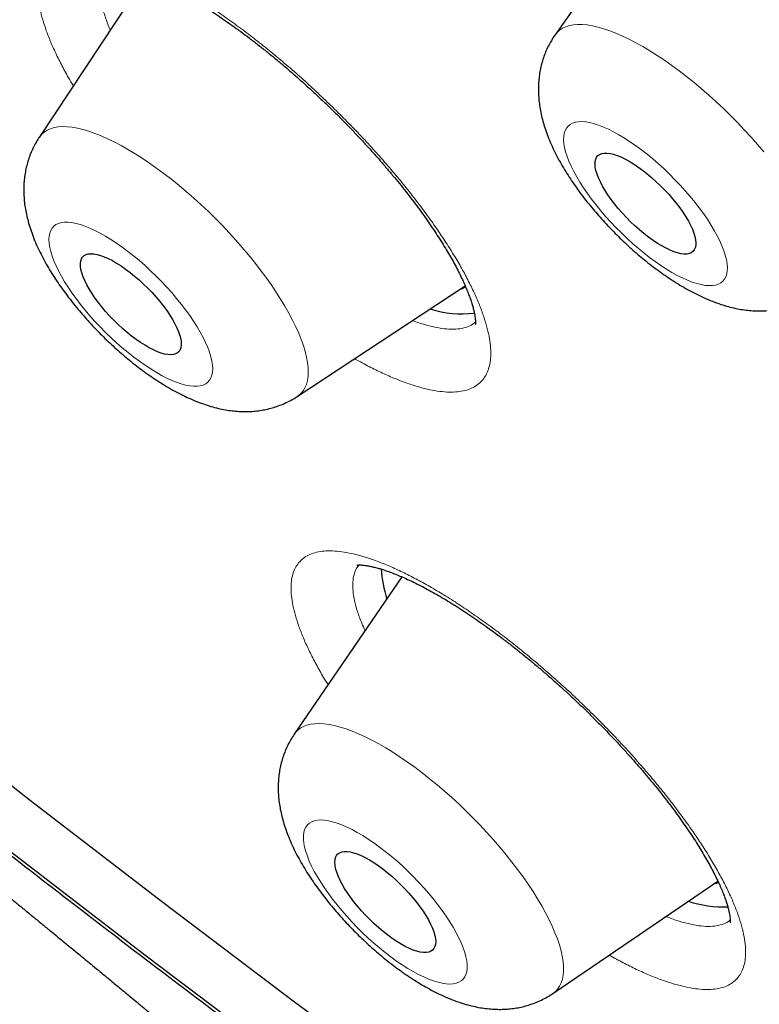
# Model space of a CAD drawing. Header units: millimetres. Extents: x 8 to 450, y 12 to 574.
# Tile 122 of 656: x 397.27 to 402.2, y 138.13 to 144.69. Entities that reach past the tile are written whole.
import ezdxf

# ---------------------------------------------------------------- set-up
doc = ezdxf.new("R2010")
doc.units = ezdxf.units.MM

msp = doc.modelspace()

# ---------------------------------------------------------------- linework, layer by layer
at = {"color": 7, "linetype": 'Continuous', "lineweight": 30}
for p, q in [((401.5718, 145.6323), (400.8356, 144.5879)), ((398.1101, 144.9817), (397.3959, 143.903)), ((397.3944, 143.9006), (397.3959, 143.903)), ((399.117, 142.1777), (400.2361, 142.9147)), ((399.815, 140.9746), (399.0969, 139.9261)), ((400.8205, 138.1982), (401.92, 138.9474))]:
    msp.add_line(p, q, dxfattribs=at)
at = {"color": 7, "linetype": 'Continuous', "lineweight": 30, "flags": 128}
for points in [[(399.9766, 137.4923), (399.0991, 138.1404), (398.2201, 138.804), (397.34, 139.4825), (396.4596, 140.1755), (395.5795, 140.8827), (394.7002, 141.6033), (393.8224, 142.337), (392.9466, 143.0833), (392.0735, 143.8417), (391.2036, 144.6116), (390.3376, 145.3925), (389.476, 146.1838), (388.6195, 146.9851), (387.7686, 147.7958), (386.9238, 148.6152), (386.0859, 149.443), (385.2554, 150.2784), (384.4327, 151.121), (383.6186, 151.9701), (382.8135, 152.8252), (382.018, 153.6856), (381.2326, 154.5508), (380.4579, 155.4203)], [(398.989, 137.7825), (398.1011, 138.4527), (397.2123, 139.1381), (396.3231, 139.838), (395.4342, 140.5522), (394.5461, 141.2801), (393.6595, 142.0212), (392.7749, 142.7749), (391.8931, 143.5408), (391.0145, 144.3184), (390.1398, 145.1071), (389.2696, 145.9064), (388.4045, 146.7157), (387.5451, 147.5345), (386.692, 148.3621), (385.8457, 149.1982), (385.0068, 150.042), (384.1759, 150.8929), (383.3536, 151.7505), (382.5405, 152.6142), (381.737, 153.4832), (380.9438, 154.3571)], [(401.3288, 143.7454), (401.3578, 143.7278), (401.3874, 143.708), (401.4174, 143.6863), (401.4476, 143.6628), (401.4777, 143.6377), (401.5074, 143.6112), (401.5367, 143.5835), (401.5651, 143.5548), (401.5925, 143.5253), (401.6186, 143.4954), (401.6433, 143.4652), (401.6663, 143.435), (401.6875, 143.405), (401.7067, 143.3755), (401.7237, 143.3467), (401.7384, 143.3188), (401.7507, 143.2921), (401.7604, 143.2667), (401.7676, 143.243), (401.7721, 143.221), (401.7739, 143.2009), (401.773, 143.183), (401.7694, 143.1673), (401.7632, 143.154), (401.7543, 143.1432), (401.7429, 143.1349), (401.729, 143.1293), (401.7127, 143.1264), (401.6943, 143.1262), (401.6738, 143.1287), (401.6514, 143.1339), (401.6272, 143.1418), (401.6016, 143.1522), (401.5746, 143.1651), (401.5465, 143.1805), (401.5175, 143.1981), (401.4879, 143.2178), (401.4579, 143.2395), (401.4278, 143.263), (401.3977, 143.2881), (401.3679, 143.3147), (401.3387, 143.3424), (401.3103, 143.3711), (401.2829, 143.4005), (401.2567, 143.4304), (401.2321, 143.4606), (401.209, 143.4908), (401.1878, 143.5208), (401.1687, 143.5503), (401.1517, 143.5792), (401.137, 143.607), (401.1247, 143.6338), (401.1149, 143.6591), (401.1077, 143.6829), (401.1032, 143.7049), (401.1014, 143.7249), (401.1023, 143.7428), (401.1059, 143.7585), (401.1122, 143.7718), (401.121, 143.7826), (401.1325, 143.7909), (401.1464, 143.7965), (401.1626, 143.7994), (401.181, 143.7996), (401.2016, 143.7971), (401.224, 143.7919), (401.2481, 143.7841), (401.2738, 143.7736), (401.3008, 143.7607), (401.3288, 143.7454)], [(397.9725, 143.0267), (398.0026, 143.0041), (398.0328, 142.9798), (398.0627, 142.9539), (398.0923, 142.9268), (398.1211, 142.8985), (398.149, 142.8695), (398.1758, 142.8397), (398.2012, 142.8096), (398.2251, 142.7794), (398.2473, 142.7493), (398.2675, 142.7195), (398.2856, 142.6903), (398.3014, 142.6619), (398.3149, 142.6346), (398.326, 142.6085), (398.3345, 142.584), (398.3403, 142.5611), (398.3435, 142.54), (398.3439, 142.521), (398.3417, 142.5042), (398.3368, 142.4897), (398.3292, 142.4776), (398.319, 142.4681), (398.3063, 142.4611), (398.2913, 142.4569), (398.2739, 142.4553), (398.2544, 142.4565), (398.2329, 142.4603), (398.2096, 142.4668), (398.1847, 142.476), (398.1583, 142.4877), (398.1308, 142.5018), (398.1022, 142.5183), (398.0729, 142.537), (398.0431, 142.5577), (398.013, 142.5804), (397.9828, 142.6047), (397.9528, 142.6305), (397.9233, 142.6577), (397.8945, 142.6859), (397.8666, 142.715), (397.8398, 142.7447), (397.8143, 142.7748), (397.7904, 142.8051), (397.7683, 142.8352), (397.7481, 142.865), (397.73, 142.8942), (397.7141, 142.9225), (397.7006, 142.9499), (397.6896, 142.9759), (397.6811, 143.0005), (397.6753, 143.0234), (397.6721, 143.0445), (397.6716, 143.0635), (397.6739, 143.0803), (397.6788, 143.0948), (397.6864, 143.1069), (397.6966, 143.1164), (397.7092, 143.1233), (397.7243, 143.1276), (397.7417, 143.1292), (397.7612, 143.128), (397.7827, 143.1242), (397.806, 143.1176), (397.8309, 143.1085), (397.8572, 143.0968), (397.8848, 143.0826), (397.9133, 143.0662), (397.9427, 143.0475), (397.9725, 143.0267)], [(400.1985, 142.8899), (400.218, 142.8973), (400.2391, 142.9081)], [(399.6569, 139.0502), (399.6869, 139.0283), (399.7171, 139.0045), (399.7472, 138.9792), (399.7769, 138.9526), (399.806, 138.9247), (399.8343, 138.8959), (399.8616, 138.8664), (399.8875, 138.8364), (399.912, 138.8062), (399.9348, 138.776), (399.9558, 138.7461), (399.9747, 138.7166), (399.9915, 138.6879), (400.0059, 138.6602), (400.0179, 138.6336), (400.0273, 138.6085), (400.0342, 138.5849), (400.0383, 138.5631), (400.0398, 138.5433), (400.0386, 138.5257), (400.0347, 138.5103), (400.0281, 138.4972), (400.0189, 138.4867), (400.0072, 138.4788), (399.993, 138.4735), (399.9765, 138.4709), (399.9578, 138.4711), (399.937, 138.4739), (399.9144, 138.4794), (399.8901, 138.4876), (399.8642, 138.4983), (399.8371, 138.5115), (399.8089, 138.5272), (399.7799, 138.545), (399.7502, 138.565), (399.7201, 138.5869), (399.69, 138.6107), (399.6599, 138.636), (399.6302, 138.6626), (399.6011, 138.6905), (399.5728, 138.7193), (399.5455, 138.7488), (399.5195, 138.7788), (399.4951, 138.809), (399.4722, 138.8392), (399.4513, 138.8691), (399.4324, 138.8986), (399.4156, 138.9273), (399.4012, 138.955), (399.3892, 138.9816), (399.3798, 139.0067), (399.3729, 139.0303), (399.3687, 139.0521), (399.3673, 139.0719), (399.3685, 139.0895), (399.3724, 139.1049), (399.379, 139.118), (399.3882, 139.1285), (399.3999, 139.1364), (399.4141, 139.1417), (399.4306, 139.1443), (399.4493, 139.1441), (399.4701, 139.1413), (399.4927, 139.1358), (399.517, 139.1276), (399.5429, 139.1169), (399.57, 139.1037), (399.5982, 139.088), (399.6272, 139.0702), (399.6569, 139.0502)], [(401.8943, 138.9299), (401.9129, 138.9341), (401.9248, 138.9375)]]:
    msp.add_lwpolyline(points, dxfattribs=at)
at = {"color": 252, "linetype": 'Continuous', "lineweight": 0, "flags": 128}
for points in [[(400.8345, 144.5864), (400.8483, 144.6036), (400.8651, 144.6191), (400.8845, 144.632), (400.9063, 144.6422), (400.9305, 144.6499), (400.957, 144.6549), (400.9857, 144.6572), (401.0165, 144.6568), (401.0495, 144.6537), (401.0843, 144.6479), (401.121, 144.6395), (401.1595, 144.6285), (401.1996, 144.6148), (401.2412, 144.5986), (401.2842, 144.5799), (401.3285, 144.5587), (401.3739, 144.5351), (401.4204, 144.5092)], [(401.4204, 144.5092), (401.4676, 144.481), (401.5157, 144.4506), (401.5643, 144.4182), (401.6133, 144.3838), (401.6627, 144.3475), (401.7122, 144.3094), (401.7617, 144.2697), (401.8111, 144.2284), (401.8602, 144.1857), (401.9089, 144.1416), (401.957, 144.0964), (402.0045, 144.0502), (402.051, 144.003), (402.0966, 143.9551), (402.1411, 143.9065), (402.1843, 143.8575), (402.2262, 143.8081)], [(401.6143, 143.0044), (401.6499, 142.9847), (401.6845, 142.9674), (401.7179, 142.9525), (401.7498, 142.94), (401.7803, 142.9301), (401.8091, 142.9228), (401.8361, 142.9181), (401.8612, 142.9161), (401.8842, 142.9167), (401.905, 142.92), (401.9235, 142.926), (401.9397, 142.9345), (401.9534, 142.9457), (401.9647, 142.9593), (401.9733, 142.9754), (401.9793, 142.9939), (401.9827, 143.0147), (401.9835, 143.0377), (401.9816, 143.0627), (401.977, 143.0897), (401.9698, 143.1185), (401.96, 143.1489), (401.9477, 143.1809), (401.9329, 143.2143), (401.9157, 143.2489), (401.8961, 143.2845), (401.8743, 143.321), (401.8504, 143.3582), (401.8245, 143.3959), (401.7966, 143.4339), (401.7671, 143.4721), (401.7359, 143.5102), (401.7033, 143.5481), (401.6694, 143.5856), (401.6343, 143.6225), (401.5983, 143.6586), (401.5616, 143.6937), (401.5242, 143.7278), (401.4864, 143.7605), (401.4483, 143.7918), (401.4102, 143.8215), (401.3723, 143.8494), (401.3346, 143.8754), (401.2975, 143.8995), (401.261, 143.9214), (401.2254, 143.9411), (401.1908, 143.9584), (401.1575, 143.9734), (401.1255, 143.9858), (401.095, 143.9957), (401.0662, 144.003), (401.0392, 144.0077), (401.0141, 144.0097), (400.9912, 144.0091), (400.9703, 144.0058), (400.9518, 143.9999), (400.9356, 143.9913), (400.9219, 143.9802), (400.9107, 143.9665), (400.902, 143.9504), (400.896, 143.9319), (400.8926, 143.9111), (400.8919, 143.8882), (400.8938, 143.8632), (400.8983, 143.8362), (400.9055, 143.8074), (400.9153, 143.7769), (400.9276, 143.7449), (400.9425, 143.7115), (400.9597, 143.6769), (400.9792, 143.6413), (401.001, 143.6048), (401.0249, 143.5676), (401.0509, 143.5299), (401.0787, 143.4919), (401.1083, 143.4537), (401.1394, 143.4156), (401.172, 143.3777), (401.2059, 143.3402), (401.241, 143.3034), (401.277, 143.2673), (401.3138, 143.2321), (401.3512, 143.1981), (401.389, 143.1653), (401.427, 143.1341), (401.4651, 143.1044), (401.5031, 143.0764), (401.5407, 143.0504), (401.5779, 143.0263), (401.6143, 143.0044)], [(397.3959, 143.903), (397.3987, 143.907), (397.4134, 143.9246), (397.4306, 143.9397), (397.4502, 143.9522), (397.4723, 143.9621), (397.4968, 143.9694), (397.5236, 143.9739), (397.5525, 143.9759), (397.5836, 143.9751), (397.6168, 143.9716), (397.6518, 143.9655), (397.6887, 143.9567), (397.7274, 143.9453), (397.7676, 143.9313), (397.8094, 143.9148), (397.8525, 143.8957), (397.8968, 143.8742), (397.9423, 143.8504), (397.9888, 143.8242), (398.0361, 143.7957), (398.0841, 143.7651), (398.1327, 143.7325), (398.1817, 143.6979)], [(398.1817, 143.6979), (398.231, 143.6614), (398.2804, 143.6231), (398.3298, 143.5832), (398.3791, 143.5418), (398.4281, 143.499), (398.4766, 143.4548), (398.5245, 143.4096), (398.5717, 143.3633), (398.6181, 143.3161), (398.6634, 143.2682), (398.7077, 143.2196), (398.7506, 143.1706), (398.7922, 143.1213), (398.8323, 143.0718), (398.8707, 143.0223), (398.9074, 142.9729), (398.9422, 142.9237), (398.9751, 142.875), (399.006, 142.8268), (399.0347, 142.7792), (399.0612, 142.7325), (399.0854, 142.6868), (399.1072, 142.6422), (399.1266, 142.5988), (399.1435, 142.5568), (399.1579, 142.5162), (399.1697, 142.4772), (399.1788, 142.44), (399.1853, 142.4046), (399.1892, 142.3711), (399.1904, 142.3396), (399.1889, 142.3102), (399.1847, 142.2831), (399.1779, 142.2582), (399.1684, 142.2357), (399.1563, 142.2156), (399.1417, 142.198), (399.1245, 142.1829), (399.117, 142.1777)], [(398.0651, 142.4116), (398.1028, 142.3851), (398.1401, 142.3606), (398.1767, 142.3383), (398.2125, 142.3181), (398.2473, 142.3002), (398.2809, 142.2848), (398.3132, 142.2718), (398.344, 142.2613), (398.3732, 142.2534), (398.4006, 142.2482), (398.4261, 142.2456), (398.4495, 142.2457), (398.4708, 142.2484), (398.4899, 142.2538), (398.5066, 142.2618), (398.5208, 142.2724), (398.5326, 142.2855), (398.5418, 142.3011), (398.5484, 142.3191), (398.5524, 142.3394), (398.5537, 142.3619), (398.5523, 142.3865), (398.5483, 142.413), (398.5417, 142.4415), (398.5325, 142.4716), (398.5207, 142.5033), (398.5064, 142.5364), (398.4897, 142.5707), (398.4706, 142.6061), (398.4493, 142.6425), (398.4258, 142.6795), (398.4003, 142.7171), (398.3729, 142.7551), (398.3437, 142.7932), (398.3128, 142.8314), (398.2805, 142.8693), (398.2469, 142.9069), (398.2121, 142.944), (398.1762, 142.9802), (398.1396, 143.0156), (398.1023, 143.0499), (398.0646, 143.0829), (398.0266, 143.1145), (397.9885, 143.1446), (397.9505, 143.1729), (397.9128, 143.1993), (397.8755, 143.2238), (397.8389, 143.2462), (397.8031, 143.2664), (397.7683, 143.2842), (397.7346, 143.2997), (397.7023, 143.3127), (397.6715, 143.3232), (397.6423, 143.331), (397.6149, 143.3363), (397.5895, 143.3389), (397.566, 143.3388), (397.5447, 143.3361), (397.5257, 143.3307), (397.509, 143.3227), (397.4947, 143.3121), (397.483, 143.299), (397.4738, 143.2834), (397.4672, 143.2654), (397.4632, 143.2451), (397.4619, 143.2226), (397.4633, 143.198), (397.4672, 143.1714), (397.4739, 143.143), (397.4831, 143.1129), (397.4949, 143.0812), (397.5092, 143.0481), (397.5259, 143.0138), (397.545, 142.9783), (397.5663, 142.942), (397.5898, 142.905), (397.6153, 142.8674), (397.6427, 142.8294), (397.6719, 142.7912), (397.7027, 142.7531), (397.735, 142.7151), (397.7687, 142.6775), (397.8035, 142.6405), (397.8393, 142.6042), (397.876, 142.5689), (397.9132, 142.5346), (397.951, 142.5016), (397.989, 142.4699), (398.0271, 142.4399), (398.0651, 142.4116)], [(399.0969, 139.9261), (399.1035, 139.935), (399.1191, 139.9517), (399.1373, 139.9658), (399.1579, 139.9774), (399.1809, 139.9863), (399.2062, 139.9925), (399.2339, 139.9961), (399.2637, 139.997), (399.2956, 139.9953), (399.3295, 139.9908), (399.3653, 139.9837), (399.4029, 139.9739), (399.4422, 139.9615), (399.483, 139.9466), (399.5253, 139.9291), (399.569, 139.9091), (399.6138, 139.8867), (399.6597, 139.8619), (399.7066, 139.8348), (399.7542, 139.8055), (399.8025, 139.7741), (399.8513, 139.7407)], [(399.8513, 139.7407), (399.9005, 139.7053), (399.9499, 139.6681), (399.9994, 139.6292), (400.0489, 139.5887), (400.0981, 139.5467), (400.1469, 139.5033), (400.1953, 139.4587), (400.2431, 139.413), (400.29, 139.3663), (400.3361, 139.3187), (400.3811, 139.2705), (400.4249, 139.2217), (400.4674, 139.1726), (400.5085, 139.1231), (400.548, 139.0735), (400.5858, 139.024), (400.6219, 138.9746), (400.656, 138.9255), (400.6882, 138.8769), (400.7183, 138.8289), (400.7462, 138.7816), (400.7719, 138.7352), (400.7953, 138.6898), (400.8162, 138.6456), (400.8347, 138.6026), (400.8507, 138.5611), (400.8641, 138.5211), (400.8749, 138.4827), (400.8831, 138.4461), (400.8887, 138.4113), (400.8915, 138.3785), (400.8917, 138.3478), (400.8892, 138.3192), (400.884, 138.2929), (400.8762, 138.2688), (400.8658, 138.2472), (400.8527, 138.228), (400.8371, 138.2113), (400.8205, 138.1982)], [(399.7793, 138.4138), (399.8168, 138.3883), (399.8538, 138.3648), (399.89, 138.3435), (399.9253, 138.3245), (399.9596, 138.3078), (399.9926, 138.2935), (400.0242, 138.2817), (400.0542, 138.2725), (400.0826, 138.2659), (400.109, 138.262), (400.1335, 138.2607), (400.156, 138.262), (400.1762, 138.2661), (400.1941, 138.2727), (400.2096, 138.282), (400.2226, 138.2938), (400.2331, 138.3082), (400.2411, 138.3249), (400.2464, 138.3441), (400.2491, 138.3654), (400.2491, 138.389), (400.2465, 138.4145), (400.2412, 138.442), (400.2333, 138.4713), (400.2228, 138.5022), (400.2098, 138.5346), (400.1943, 138.5683), (400.1764, 138.6032), (400.1562, 138.6391), (400.1339, 138.6758), (400.1094, 138.7131), (400.0829, 138.7509), (400.0546, 138.789), (400.0246, 138.8272), (399.993, 138.8653), (399.9601, 138.9031), (399.9258, 138.9404), (399.8905, 138.9771), (399.8543, 139.013), (399.8173, 139.0478), (399.7798, 139.0815), (399.7419, 139.1139), (399.7038, 139.1447), (399.6657, 139.1739), (399.6278, 139.2014), (399.5903, 139.2269), (399.5533, 139.2504), (399.5171, 139.2717), (399.4818, 139.2907), (399.4475, 139.3074), (399.4145, 139.3217), (399.3829, 139.3335), (399.3529, 139.3427), (399.3245, 139.3493), (399.2981, 139.3532), (399.2735, 139.3545), (399.2511, 139.3532), (399.2309, 139.3491), (399.213, 139.3425), (399.1975, 139.3332), (399.1845, 139.3214), (399.1739, 139.307), (399.166, 139.2903), (399.1607, 139.2711), (399.158, 139.2498), (399.158, 139.2262), (399.1606, 139.2007), (399.1659, 139.1732), (399.1738, 139.1439), (399.1843, 139.113), (399.1973, 139.0806), (399.2128, 139.0469), (399.2307, 139.012), (399.2508, 138.9761), (399.2732, 138.9394), (399.2977, 138.9021), (399.3242, 138.8643), (399.3525, 138.8262), (399.3825, 138.788), (399.4141, 138.7499), (399.447, 138.7121), (399.4813, 138.6748), (399.5166, 138.6381), (399.5528, 138.6022), (399.5898, 138.5674), (399.6273, 138.5337), (399.6652, 138.5013), (399.7033, 138.4705), (399.7414, 138.4413), (399.7793, 138.4138)]]:
    msp.add_lwpolyline(points, dxfattribs=at)
at = {"color": 7, "linetype": 'Continuous', "lineweight": 30}
for centre, radius, start, end in [((400.2082, 143.3473), 0.6202, 250.76128, 278.29241), ((400.4722, 141.0746), 0.7975, 183.39394, 198.07298), ((401.9527, 139.4883), 0.7131, 251.22187, 272.69642)]:
    msp.add_arc(centre, radius, start, end, dxfattribs=at)
at = {"color": 252, "linetype": 'Continuous', "lineweight": 0}
for points, knots in [([(364.4884, 195.4899), (364.5249, 195.5311), (364.765, 195.8021), (365.3112, 196.2003), (366.1301, 196.6762), (367.059, 197.033), (368.0826, 197.2816), (369.2012, 197.4182), (370.4103, 197.443), (371.7063, 197.3559), (373.085, 197.1571), (374.5423, 196.8473), (376.0734, 196.4274), (377.6735, 195.8987), (379.3377, 195.263), (381.0606, 194.5222), (382.8369, 193.6786), (384.661, 192.735), (386.5271, 191.6942), (388.4294, 190.5595), (390.3619, 189.3346), (392.3184, 188.0232), (394.2929, 186.6295), (396.2792, 185.1579), (398.2709, 183.613), (400.2618, 181.9997), (402.2456, 180.3231), (404.2162, 178.5883), (406.1673, 176.8009), (408.0927, 174.9666), (409.9865, 173.091), (411.8426, 171.1801), (413.6552, 169.2399), (415.4186, 167.2765), (417.1273, 165.296), (418.7759, 163.3048), (420.3591, 161.309), (421.8721, 159.3149), (423.31, 157.3289), (424.6684, 155.3572), (425.9429, 153.4059), (427.1295, 151.4813), (428.2246, 149.5893), (429.2246, 147.7359), (430.1265, 145.927), (430.9273, 144.1683), (431.6246, 142.4652), (432.2162, 140.8231), (432.7002, 139.2473), (433.075, 137.7426), (433.3396, 136.3138), (433.493, 134.9654), (433.5349, 133.7017), (433.465, 132.5265), (433.2834, 131.4438), (432.9917, 130.456), (432.5868, 129.5702), (432.1181, 128.8268), (431.7347, 128.4289), (431.5641, 128.2518)], [0, 0, 0, 0, 0.003203, 0.021066, 0.038929, 0.056792, 0.074655, 0.092519, 0.110382, 0.128245, 0.146108, 0.163971, 0.181834, 0.199697, 0.21756, 0.235424, 0.253287, 0.27115, 0.289013, 0.306876, 0.324739, 0.342602, 0.360465, 0.378329, 0.396192, 0.414055, 0.431918, 0.449781, 0.467644, 0.485507, 0.50337, 0.521234, 0.539097, 0.55696, 0.574823, 0.592686, 0.610549, 0.628412, 0.646275, 0.664139, 0.682002, 0.699865, 0.717728, 0.735591, 0.753454, 0.771317, 0.78918, 0.807044, 0.824907, 0.84277, 0.860633, 0.878496, 0.896359, 0.914222, 0.932085, 0.949949, 0.967812, 0.985675, 1, 1, 1, 1]), ([(401.0388, 144.8762), (401.0186, 144.9105), (400.9789, 144.9782), (400.9294, 145.0747), (400.8912, 145.1581), (400.8624, 145.2298), (400.837, 145.3024), (400.8159, 145.378), (400.8019, 145.4547), (400.7971, 145.5159), (400.7987, 145.5664), (400.8054, 145.6154), (400.8201, 145.6635), (400.8453, 145.7082), (400.8745, 145.7404), (400.9062, 145.7639), (400.9444, 145.7838), (400.9932, 145.7989), (401.0547, 145.8067), (401.1145, 145.8061), (401.1728, 145.8), (401.2381, 145.7886), (401.3155, 145.7691), (401.4064, 145.739), (401.49, 145.7058), (401.5683, 145.6708), (401.6395, 145.6361), (401.7122, 145.598), (401.7861, 145.5566), (401.8618, 145.5117), (401.9537, 145.4542), (402.0576, 145.3849), (402.1732, 145.3024), (402.2747, 145.2258), (402.3661, 145.1535), (402.4621, 145.0747), (402.5677, 144.9838), (402.6819, 144.8804), (402.7796, 144.7876), (402.8656, 144.7025), (402.9543, 144.6116), (403.0494, 144.5097), (403.1493, 144.3969), (403.2322, 144.2983), (403.3032, 144.2099), (403.3746, 144.1172), (403.4486, 144.0156), (403.5229, 143.9062), (403.5817, 143.8129), (403.6297, 143.7311), (403.6758, 143.6471), (403.7203, 143.5573), (403.7606, 143.4635), (403.7887, 143.3861), (403.8082, 143.3202), (403.8237, 143.2543), (403.8337, 143.1864), (403.8354, 143.119), (403.8295, 143.0662), (403.8183, 143.0236), (403.8015, 142.9833), (403.7758, 142.9451), (403.7388, 142.9115), (403.6995, 142.8893), (403.6589, 142.8749), (403.6117, 142.8647), (403.5532, 142.8604), (403.4816, 142.8646), (403.4135, 142.8755), (403.3481, 142.8909), (403.2838, 142.9096), (403.2167, 142.9328), (403.1472, 142.9604), (403.0838, 142.9882), (403.023, 143.017), (402.965, 143.0464), (402.9202, 143.0701), (402.8944, 143.0847), (402.8888, 143.0878)], [0, 0, 0, 0, 0.01547, 0.030525, 0.045581, 0.0565, 0.067419, 0.084412, 0.099471, 0.11453, 0.125451, 0.136373, 0.153364, 0.168421, 0.183479, 0.1944, 0.20532, 0.222305, 0.237357, 0.252408, 0.263325, 0.274242, 0.291218, 0.306262, 0.321307, 0.332218, 0.34313, 0.353811, 0.364551, 0.375292, 0.386092, 0.403063, 0.418103, 0.433143, 0.444051, 0.454959, 0.47193, 0.48697, 0.502009, 0.512917, 0.523824, 0.540801, 0.555845, 0.570889, 0.581799, 0.59271, 0.609694, 0.624745, 0.639797, 0.650713, 0.661629, 0.678619, 0.693677, 0.708734, 0.719654, 0.730574, 0.747567, 0.762626, 0.777685, 0.788607, 0.799529, 0.816518, 0.831574, 0.84663, 0.85755, 0.868469, 0.885451, 0.900501, 0.91555, 0.926465, 0.93738, 0.950082, 0.960764, 0.971445, 0.980127, 0.988809, 0.997579, 1, 1, 1, 1]), ([(397.6247, 144.2486), (397.614, 144.2665), (397.5848, 144.3149), (397.544, 144.3908), (397.5017, 144.476), (397.466, 144.5573), (397.4368, 144.6346), (397.4144, 144.7075), (397.3987, 144.7757), (397.3898, 144.839), (397.3877, 144.8971), (397.3924, 144.9495), (397.4042, 144.996), (397.4228, 145.0365), (397.448, 145.0709), (397.4798, 145.099), (397.518, 145.1206), (397.5626, 145.1354), (397.6134, 145.1436), (397.67, 145.1452), (397.7321, 145.1402), (397.7994, 145.1285), (397.8718, 145.11), (397.949, 145.085), (398.0305, 145.0536), (398.1159, 145.016), (398.2046, 144.9724), (398.2964, 144.9228), (398.391, 144.8676), (398.488, 144.8069), (398.5867, 144.7415), (398.6535, 144.6939), (398.6869, 144.6702)], [0, 0, 0, 0, 0.019877, 0.053717, 0.087597, 0.121437, 0.155163, 0.188909, 0.222771, 0.256672, 0.290534, 0.32428, 0.358033, 0.391902, 0.42581, 0.459678, 0.493431, 0.527173, 0.561031, 0.594928, 0.628786, 0.662528, 0.696247, 0.730082, 0.763955, 0.79779, 0.831509, 0.865131, 0.898867, 0.932642, 0.966378, 1, 1, 1, 1]), ([(397.8481, 145.0487), (397.8449, 145.0455), (397.8312, 145.032), (397.8159, 144.9999), (397.8026, 144.9523), (397.7993, 144.8962), (397.8049, 144.8331), (397.8198, 144.7629), (397.8412, 144.6922), (397.8617, 144.6424), (397.8708, 144.6203)], [0, 0, 0, 0, 0.043122, 0.184175, 0.324725, 0.465237, 0.606251, 0.747264, 0.887776, 1, 1, 1, 1]), ([(398.6869, 144.6702), (398.6872, 144.6699), (398.7211, 144.6454), (398.7889, 144.595), (398.8907, 144.5155), (398.9926, 144.4322), (399.094, 144.3456), (399.1943, 144.2561), (399.2933, 144.1638), (399.3906, 144.0693), (399.4857, 143.9728), (399.5782, 143.8751), (399.6674, 143.7767), (399.7531, 143.6778), (399.835, 143.5787), (399.9127, 143.4799), (399.9858, 143.3821), (400.0539, 143.2858), (400.1167, 143.1913), (400.1739, 143.0988), (400.2255, 143.0088), (400.2711, 142.9219), (400.3104, 142.8386), (400.3431, 142.7591), (400.3692, 142.6837), (400.3888, 142.6127), (400.4016, 142.5465), (400.4076, 142.4855), (400.4065, 142.4301), (400.3986, 142.3803), (400.3839, 142.3362), (400.3625, 142.2983), (400.3344, 142.2666), (400.2997, 142.2416), (400.2585, 142.223), (400.2111, 142.211), (400.1579, 142.2056), (400.099, 142.2069), (400.0345, 142.215), (399.9648, 142.2298), (399.8901, 142.2511), (399.8111, 142.2788), (399.7281, 142.3128), (399.641, 142.3534), (399.5646, 142.3921), (399.5162, 142.4195), (399.499, 142.4292)], [0, 0, 0, 0, 0.0002507, 0.0236668, 0.0471628, 0.0706861, 0.0941821, 0.1175982, 0.1410139, 0.1645095, 0.1880322, 0.2115278, 0.2349436, 0.2583703, 0.2818769, 0.3054107, 0.3289174, 0.3523442, 0.3757886, 0.3993129, 0.4228645, 0.4463889, 0.4698334, 0.4932943, 0.5168354, 0.5404036, 0.5639447, 0.5874057, 0.6108748, 0.6344242, 0.6580007, 0.6815501, 0.7050192, 0.7284846, 0.7520302, 0.7756031, 0.7991486, 0.8226139, 0.8460652, 0.8695967, 0.8931554, 0.9166868, 0.940138, 0.963571, 0.9870842, 1, 1, 1, 1]), ([(399.8852, 142.6835), (399.8853, 142.6835), (399.9147, 142.6715), (399.9682, 142.6553), (400.0445, 142.6357), (400.1132, 142.6259), (400.1747, 142.6248), (400.2283, 142.6328), (400.2725, 142.6479), (400.2944, 142.6645), (400.3044, 142.6721)], [0, 0, 0, 0, 0.00073, 0.146755, 0.292781, 0.438286, 0.583905, 0.730044, 0.876184, 1, 1, 1, 1]), ([(399.3226, 140.2555), (399.3194, 140.2606), (399.2968, 140.2963), (399.2604, 140.3601), (399.2139, 140.4464), (399.1742, 140.529), (399.1408, 140.6077), (399.1142, 140.6822), (399.0943, 140.7522), (399.0812, 140.8175), (399.0748, 140.8776), (399.0754, 140.9322), (399.083, 140.981), (399.0975, 141.024), (399.1188, 141.061), (399.1467, 141.0918), (399.1811, 141.1161), (399.2221, 141.1337), (399.2694, 141.1447), (399.3227, 141.1492), (399.3817, 141.1471), (399.4461, 141.1383), (399.5158, 141.1228), (399.5904, 141.1007), (399.6697, 141.0722), (399.7531, 141.0374), (399.84, 140.9967), (399.9303, 140.9499), (400.0236, 140.8974), (400.1196, 140.8393), (400.2175, 140.7764), (400.284, 140.7305), (400.3172, 140.7075)], [0, 0, 0, 0, 0.005634, 0.039967, 0.07434, 0.108673, 0.14289, 0.177137, 0.211502, 0.245906, 0.280271, 0.314519, 0.348776, 0.383151, 0.417566, 0.45194, 0.486198, 0.52044, 0.554799, 0.589197, 0.623556, 0.657797, 0.692004, 0.726329, 0.760692, 0.795016, 0.829223, 0.863301, 0.897495, 0.931728, 0.965922, 1, 1, 1, 1]), ([(399.5296, 141.0541), (399.5237, 141.0471), (399.5086, 141.029), (399.4943, 140.9907), (399.4857, 140.9405), (399.487, 140.8823), (399.4973, 140.8171), (399.5169, 140.745), (399.5406, 140.6778), (399.5612, 140.6326), (399.5691, 140.6155)], [0, 0, 0, 0, 0.087974, 0.226259, 0.364051, 0.501792, 0.640025, 0.778258, 0.915999, 1, 1, 1, 1]), ([(400.3172, 140.7075), (400.3177, 140.7072), (400.3515, 140.6834), (400.4193, 140.6345), (400.5212, 140.5572), (400.6236, 140.4759), (400.7256, 140.3912), (400.8269, 140.3034), (400.9271, 140.2127), (401.0259, 140.1195), (401.1228, 140.0243), (401.2173, 139.9277), (401.3087, 139.8301), (401.3969, 139.7318), (401.4815, 139.6332), (401.5622, 139.5347), (401.6385, 139.4369), (401.7099, 139.3405), (401.7761, 139.2456), (401.8371, 139.1525), (401.8925, 139.0618), (401.942, 138.974), (401.9852, 138.8895), (402.022, 138.8087), (402.0524, 138.7317), (402.0762, 138.659), (402.0932, 138.591), (402.1034, 138.528), (402.1066, 138.4705), (402.1028, 138.4184), (402.0922, 138.3719), (402.0749, 138.3315), (402.0508, 138.2972), (402.0199, 138.2695), (401.9824, 138.2482), (401.9386, 138.2333), (401.8887, 138.225), (401.8331, 138.2234), (401.7716, 138.2286), (401.7047, 138.2405), (401.6327, 138.2589), (401.556, 138.2837), (401.4751, 138.3149), (401.3901, 138.3523), (401.3012, 138.3964), (401.2362, 138.4305), (401.2002, 138.4515), (401.1959, 138.454)], [0, 0, 0, 0, 0.000309, 0.023392, 0.046554, 0.069742, 0.092904, 0.115986, 0.139069, 0.162229, 0.185417, 0.208578, 0.23166, 0.254759, 0.277935, 0.301139, 0.324316, 0.347414, 0.370538, 0.393741, 0.41697, 0.440173, 0.463296, 0.486444, 0.509671, 0.532924, 0.556151, 0.579299, 0.602458, 0.625697, 0.648962, 0.672201, 0.69536, 0.718515, 0.741748, 0.765008, 0.788241, 0.811395, 0.834529, 0.857742, 0.880981, 0.904194, 0.927328, 0.950435, 0.973621, 0.996834, 1, 1, 1, 1]), ([(401.5737, 138.7114), (401.5904, 138.7048), (401.6358, 138.6868), (401.7034, 138.6669), (401.7764, 138.6508), (401.8419, 138.6439), (401.8999, 138.6458), (401.9495, 138.657), (401.9838, 138.671), (401.9984, 138.6842), (402.0023, 138.6877)], [0, 0, 0, 0, 0.08356, 0.227597, 0.371636, 0.51516, 0.658846, 0.803047, 0.947248, 1, 1, 1, 1])]:
    msp.add_open_spline(points, degree=3, knots=knots, dxfattribs=at)
msp.add_open_spline([(364.5173, 179.1095), (363.0771, 182.8474), (361.8719, 189.356), (365.3648, 194.7314), (373.6266, 194.901), (385.3996, 189.839), (398.8913, 180.316), (412.0479, 167.7818), (422.8663, 154.1446), (427.4218, 145.702), (428.862, 141.9641)], degree=3, dxfattribs=at)
at = {"color": 7, "linetype": 'Continuous', "lineweight": 30}
for points, knots in [([(401.2533, 145.7079), (401.2534, 145.7079), (401.2536, 145.708), (401.2577, 145.7088), (401.2649, 145.7097), (401.2753, 145.7103), (401.2887, 145.7102), (401.3051, 145.7093), (401.3245, 145.7072), (401.3468, 145.7037), (401.372, 145.6988), (401.3999, 145.6922), (401.4304, 145.6838), (401.4635, 145.6735), (401.4991, 145.6612), (401.5369, 145.6468), (401.5769, 145.6305), (401.619, 145.6119), (401.663, 145.5913), (401.7088, 145.5685), (401.7563, 145.5437), (401.8054, 145.5167), (401.8558, 145.4877), (401.9073, 145.4568), (401.9598, 145.424), (402.0134, 145.3893), (402.0681, 145.3526), (402.1233, 145.3143), (402.1792, 145.2742), (402.2355, 145.2326), (402.2923, 145.1892), (402.3494, 145.1444), (402.4067, 145.0982), (402.464, 145.0506), (402.5211, 145.0019), (402.578, 144.9521), (402.6345, 144.9013), (402.6906, 144.8496), (402.7461, 144.797), (402.8011, 144.7436), (402.8553, 144.6895), (402.9087, 144.6349), (402.961, 144.5799), (403.0122, 144.5248), (403.062, 144.4696), (403.1106, 144.4144), (403.158, 144.3589), (403.204, 144.3036), (403.2486, 144.2484), (403.2916, 144.1934), (403.3329, 144.139), (403.3721, 144.0856), (403.4095, 144.0329), (403.4449, 143.9812), (403.4785, 143.9303), (403.51, 143.8805), (403.5396, 143.8317), (403.567, 143.7845), (403.5922, 143.7387), (403.6153, 143.6945), (403.6362, 143.652), (403.6547, 143.6119), (403.6707, 143.5745), (403.6847, 143.5389), (403.6968, 143.5052), (403.7069, 143.4736), (403.7151, 143.4447), (403.7213, 143.4185), (403.7258, 143.3954), (403.7287, 143.3754), (403.7303, 143.3587), (403.7309, 143.3454), (403.7307, 143.3355), (403.7302, 143.329), (403.7295, 143.3252), (403.7295, 143.3249), (403.7294, 143.3248)], [0, 0, 0, 0, 0.010109, 0.022421, 0.034429, 0.046318, 0.058202, 0.070139, 0.082187, 0.094384, 0.106755, 0.119313, 0.132037, 0.144947, 0.1581, 0.17133, 0.184671, 0.198146, 0.211915, 0.225561, 0.239443, 0.253472, 0.267575, 0.281591, 0.295659, 0.309893, 0.324216, 0.338553, 0.352818, 0.367255, 0.381694, 0.396164, 0.410689, 0.425231, 0.439772, 0.454316, 0.468866, 0.483423, 0.49799, 0.51257, 0.527167, 0.541783, 0.556395, 0.570921, 0.585389, 0.599851, 0.614338, 0.628883, 0.64334, 0.657875, 0.672369, 0.686721, 0.700869, 0.715158, 0.729317, 0.743446, 0.757583, 0.771736, 0.78548, 0.799497, 0.813326, 0.826857, 0.84001, 0.853111, 0.86644, 0.879658, 0.892725, 0.905602, 0.918256, 0.930662, 0.942801, 0.954671, 0.966282, 0.977677, 0.989395, 1, 1, 1, 1]), ([(397.8339, 145.0472), (397.8341, 145.0473), (397.8346, 145.0474), (397.8393, 145.0481), (397.847, 145.0487), (397.8579, 145.0489), (397.8716, 145.0483), (397.8883, 145.0467), (397.9078, 145.0439), (397.9302, 145.0398), (397.9557, 145.034), (397.9841, 145.0264), (398.0149, 145.0171), (398.0483, 145.0058), (398.0839, 144.9925), (398.1221, 144.9771), (398.1624, 144.9596), (398.2047, 144.94), (398.2486, 144.9183), (398.2943, 144.8946), (398.3415, 144.8689), (398.3906, 144.8409), (398.441, 144.8109), (398.4925, 144.779), (398.545, 144.7452), (398.5984, 144.7096), (398.6537, 144.6715), (398.701, 144.6378), (398.7488, 144.603), (398.7961, 144.5676), (398.8525, 144.5242), (398.9091, 144.4795), (398.9659, 144.4333), (399.0229, 144.3858), (399.0799, 144.3369), (399.1367, 144.2869), (399.1934, 144.2359), (399.2495, 144.184), (399.3049, 144.1315), (399.3595, 144.0783), (399.4135, 144.0245), (399.4668, 143.9701), (399.5193, 143.9151), (399.5707, 143.8598), (399.6211, 143.8042), (399.6703, 143.7486), (399.7181, 143.6929), (399.7643, 143.6378), (399.8087, 143.5832), (399.8516, 143.5289), (399.8931, 143.4748), (399.9331, 143.4209), (399.9714, 143.3677), (400.0078, 143.3153), (400.0422, 143.2639), (400.0745, 143.2139), (400.1045, 143.1654), (400.1322, 143.1187), (400.1577, 143.0735), (400.1813, 143.0296), (400.2028, 142.987), (400.2223, 142.9462), (400.2396, 142.9074), (400.2546, 142.8708), (400.2674, 142.8367), (400.2781, 142.8053), (400.2867, 142.7769), (400.2933, 142.7515), (400.2981, 142.7293), (400.3015, 142.7094), (400.3036, 142.6922), (400.3045, 142.6781), (400.3046, 142.6676), (400.3042, 142.6608), (400.3037, 142.657), (400.3036, 142.6567), (400.3036, 142.6565)], [0, 0, 0, 0, 0.011742, 0.0239, 0.035942, 0.047962, 0.060002, 0.071873, 0.083406, 0.095441, 0.107896, 0.12069, 0.133745, 0.14638, 0.159713, 0.173108, 0.186599, 0.200216, 0.214, 0.22766, 0.241582, 0.255679, 0.269869, 0.284123, 0.29818, 0.312572, 0.32699, 0.341973, 0.349673, 0.364211, 0.378707, 0.393208, 0.407744, 0.42235, 0.436997, 0.451648, 0.466367, 0.481066, 0.495665, 0.510246, 0.524875, 0.539504, 0.554164, 0.56888, 0.58351, 0.598202, 0.612891, 0.627447, 0.64182, 0.656222, 0.67073, 0.685274, 0.699818, 0.714318, 0.728739, 0.743045, 0.7572, 0.771167, 0.784942, 0.798837, 0.812777, 0.826649, 0.84041, 0.854018, 0.867427, 0.880597, 0.893487, 0.906063, 0.918306, 0.930553, 0.943202, 0.955549, 0.967523, 0.97909, 0.990254, 1, 1, 1, 1]), ([(400.8355, 144.5876), (400.8348, 144.5867), (400.8255, 144.5744), (400.8101, 144.5492), (400.7895, 144.5121), (400.772, 144.4737), (400.7572, 144.4343), (400.7451, 144.3941), (400.7357, 144.3532), (400.729, 144.3116), (400.725, 144.2695), (400.7236, 144.2268), (400.7248, 144.1834), (400.7286, 144.1392), (400.7352, 144.0939), (400.7447, 144.0473), (400.7572, 143.9992), (400.773, 143.9494), (400.7922, 143.898), (400.8146, 143.8455), (400.8401, 143.7928), (400.8679, 143.7407), (400.8977, 143.6895), (400.9291, 143.6395), (400.9619, 143.5906), (400.9961, 143.5428), (401.0316, 143.4959), (401.0682, 143.4499), (401.106, 143.4048), (401.1449, 143.3605), (401.1848, 143.3172), (401.2257, 143.2747), (401.2675, 143.2332), (401.3102, 143.1927), (401.3537, 143.1533), (401.398, 143.115), (401.443, 143.0779), (401.4888, 143.042), (401.5354, 143.0074), (401.5828, 142.9741), (401.6311, 142.9423), (401.6691, 142.9188), (401.6911, 142.906), (401.6966, 142.9028)], [0, 0, 0, 0, 0.0016663, 0.0220519, 0.0423877, 0.0627141, 0.083076, 0.1035246, 0.1241202, 0.1449348, 0.1660562, 0.1875916, 0.2096722, 0.2324556, 0.2561252, 0.2808802, 0.3069062, 0.3343099, 0.3630137, 0.392664, 0.422642, 0.4523024, 0.4813965, 0.5098719, 0.5377762, 0.5651921, 0.5922064, 0.6188997, 0.6453436, 0.671601, 0.6977285, 0.7237774, 0.7497961, 0.7758284, 0.8019094, 0.8280881, 0.8544168, 0.8809531, 0.9077622, 0.9349192, 0.9625112, 0.9906388, 1, 1, 1, 1]), ([(397.3959, 143.9027), (397.3949, 143.9012), (397.3857, 143.8882), (397.3708, 143.862), (397.3515, 143.8244), (397.3352, 143.7855), (397.3216, 143.7457), (397.3107, 143.7052), (397.3025, 143.664), (397.297, 143.6222), (397.2942, 143.5798), (397.2939, 143.5368), (397.2963, 143.493), (397.3013, 143.4484), (397.3092, 143.4026), (397.32, 143.3553), (397.3339, 143.3064), (397.3513, 143.2559), (397.3719, 143.2039), (397.3958, 143.1512), (397.4224, 143.0987), (397.4511, 143.047), (397.4816, 142.9963), (397.5137, 142.9468), (397.5472, 142.8984), (397.5819, 142.851), (397.6179, 142.8045), (397.6551, 142.7589), (397.6934, 142.7142), (397.7328, 142.6703), (397.7731, 142.6274), (397.8144, 142.5853), (397.8566, 142.5443), (397.8997, 142.5043), (397.9435, 142.4653), (397.9881, 142.4275), (398.0335, 142.391), (398.0723, 142.3612), (398.096, 142.3439), (398.1042, 142.3379)], [0, 0, 0, 0, 0.002846, 0.025494, 0.048106, 0.07073, 0.093417, 0.116229, 0.139239, 0.162534, 0.186221, 0.21043, 0.23532, 0.26108, 0.287924, 0.316073, 0.345706, 0.376866, 0.409336, 0.442592, 0.475835, 0.508568, 0.540625, 0.572008, 0.602796, 0.633083, 0.662965, 0.692527, 0.721844, 0.750982, 0.780002, 0.808959, 0.837906, 0.866883, 0.895939, 0.925129, 0.954514, 0.984161, 1, 1, 1, 1]), ([(391.7592, 143.636), (391.9131, 143.501), (392.221, 143.231), (392.684, 142.8301), (393.1477, 142.4323), (393.6123, 142.0379), (394.0776, 141.6467), (394.7007, 141.1283), (395.4817, 140.4886), (396.4203, 139.7358), (397.3591, 138.999), (398.2977, 138.2787), (399.2366, 137.5733), (399.8612, 137.1175), (400.1738, 136.8894)], [0, 0, 0, 0, 0.055288, 0.110574, 0.165869, 0.221182, 0.276524, 0.331906, 0.443242, 0.55447, 0.665673, 0.776939, 0.888353, 1, 1, 1, 1]), ([(392.0166, 143.1488), (392.0937, 143.0816), (392.245, 142.9495), (392.4683, 142.756), (392.6837, 142.5703), (392.8912, 142.3924), (393.0908, 142.2222), (393.2825, 142.0595), (393.4719, 141.8995), (393.6585, 141.7426), (393.8415, 141.5892), (394.0148, 141.4446), (394.1782, 141.3087), (394.3292, 141.1834), (394.4682, 141.0685), (394.5954, 140.9635), (394.7137, 140.8661), (394.8229, 140.7763), (394.923, 140.694), (395.0156, 140.6181), (395.1, 140.5489), (395.1762, 140.4866), (395.2423, 140.4326), (395.2991, 140.3861), (395.3418, 140.3512), (395.373, 140.3258), (395.3943, 140.3083), (395.4133, 140.2928), (395.43, 140.2793), (395.4442, 140.2676), (395.4586, 140.2559), (395.4752, 140.2424), (395.497, 140.2246), (395.5244, 140.2023), (395.558, 140.1748), (395.5978, 140.1424), (395.6439, 140.1049), (395.696, 140.0624), (395.7522, 140.0166), (395.8296, 139.9537), (395.923, 139.8776), (396.0294, 139.7911), (396.12, 139.7174), (396.196, 139.6556), (396.2591, 139.6042), (396.3198, 139.5549), (396.3807, 139.5053), (396.4439, 139.454), (396.5094, 139.4006), (396.5765, 139.3461), (396.6416, 139.293), (396.6979, 139.2471), (396.7436, 139.2099), (396.7826, 139.1781), (396.8232, 139.1451), (396.869, 139.1078), (396.9741, 139.0221), (397.0833, 138.9329), (397.1946, 138.842), (397.2526, 138.7945), (397.3105, 138.7471), (397.3682, 138.6999), (397.4257, 138.6528), (397.4813, 138.6072), (397.5313, 138.5662), (397.5736, 138.5314), (397.6091, 138.5023), (397.6423, 138.475), (397.6764, 138.447), (397.7134, 138.4165), (397.7563, 138.3812), (397.8067, 138.3397), (397.8665, 138.2904), (397.9346, 138.2341), (398.0115, 138.1706), (398.0845, 138.1101), (398.1479, 138.0575), (398.1962, 138.0174), (398.2367, 137.9837), (398.272, 137.9543), (398.3048, 137.927), (398.3475, 137.8914), (398.4017, 137.8462), (398.4691, 137.7899), (398.5417, 137.7291), (398.6145, 137.668), (398.6871, 137.6069), (398.7559, 137.5489), (398.8228, 137.4923), (398.879, 137.4447), (398.9253, 137.4054), (398.9623, 137.374), (398.9958, 137.3454), (399.0269, 137.319), (399.0586, 137.2919), (399.1005, 137.2561), (399.15, 137.2138), (399.2068, 137.1651), (399.2614, 137.1181), (399.3151, 137.0719), (399.3685, 137.0258), (399.4168, 136.9839), (399.4607, 136.9458), (399.4957, 136.9154), (399.5259, 136.8892), (399.5516, 136.8667), (399.5774, 136.8442), (399.607, 136.8183), (399.6397, 136.7898), (399.6724, 136.7611), (399.7038, 136.7335), (399.7358, 136.7054), (399.78, 136.6664), (399.8324, 136.6201), (399.8916, 136.5676), (399.9488, 136.5168), (399.9988, 136.4722), (400.0408, 136.4347), (400.0709, 136.4076), (400.097, 136.3842), (400.1214, 136.3623), (400.1472, 136.339), (400.1755, 136.3135), (400.2039, 136.2879), (400.2295, 136.2646), (400.2526, 136.2438), (400.2758, 136.2227), (400.3021, 136.1988), (400.3305, 136.1729), (400.3579, 136.1479), (400.3818, 136.126), (400.4042, 136.1055), (400.4288, 136.0829), (400.4584, 136.0558), (400.4915, 136.0253), (400.5254, 135.994), (400.5669, 135.9556), (400.6137, 135.9121), (400.6658, 135.8636), (400.7051, 135.8268), (400.7349, 135.7988), (400.7583, 135.7768), (400.7869, 135.7499), (400.8218, 135.7169), (400.8631, 135.6778), (400.8927, 135.6497), (400.9086, 135.6346)], [0, 0, 0, 0, 0.026414, 0.0518927, 0.0764373, 0.1000485, 0.1227265, 0.1444709, 0.1652805, 0.1870901, 0.2077657, 0.2273062, 0.2457106, 0.2629782, 0.278281, 0.2925629, 0.3058234, 0.3180624, 0.3292801, 0.3394765, 0.3491158, 0.357622, 0.3649956, 0.3712653, 0.3766456, 0.3792951, 0.3816785, 0.3837959, 0.3856474, 0.387233, 0.3885729, 0.3904269, 0.3927874, 0.3958367, 0.3995747, 0.4040014, 0.4091163, 0.4149194, 0.4213793, 0.4278595, 0.4406819, 0.4524829, 0.4632634, 0.470809, 0.4777605, 0.4842546, 0.4909685, 0.4979944, 0.5051986, 0.5127036, 0.5202093, 0.5267924, 0.5313482, 0.5353398, 0.5397099, 0.5447627, 0.5504972, 0.5744765, 0.5808734, 0.5872737, 0.5936524, 0.6000095, 0.606345, 0.6126445, 0.6183651, 0.6228596, 0.6266378, 0.6300801, 0.633832, 0.6379038, 0.6422955, 0.6480046, 0.6545412, 0.6620445, 0.6705141, 0.6799496, 0.6861707, 0.6914958, 0.6959105, 0.699588, 0.7031818, 0.706762, 0.7137353, 0.7211283, 0.729111, 0.737808, 0.7452974, 0.7532307, 0.7606769, 0.7675895, 0.771955, 0.7761337, 0.7799301, 0.7831602, 0.7865146, 0.7905309, 0.7971873, 0.803107, 0.8095827, 0.8155391, 0.8211664, 0.8275669, 0.8318419, 0.8359982, 0.8394054, 0.8420604, 0.8447384, 0.8481484, 0.852101, 0.8558383, 0.8592814, 0.8627854, 0.8667516, 0.8743674, 0.8807355, 0.8870439, 0.8940212, 0.8979519, 0.901514, 0.9044431, 0.9069933, 0.9099565, 0.9133902, 0.916828, 0.9198116, 0.9223195, 0.924859, 0.9279219, 0.9314794, 0.9347818, 0.9375025, 0.9398683, 0.9427001, 0.9461835, 0.9502891, 0.9543741, 0.9581822, 0.9649837, 0.9710151, 0.9767273, 0.9790321, 0.9816894, 0.9851111, 0.9893014, 0.9942631, 1, 1, 1, 1]), ([(401.6966, 142.9028), (401.7052, 142.8979), (401.7311, 142.8831), (401.7749, 142.8601), (401.8285, 142.8345), (401.8836, 142.8113), (401.9377, 142.7918), (401.9897, 142.7762), (402.0382, 142.7645), (402.0853, 142.7559), (402.1309, 142.7502), (402.1755, 142.7474), (402.219, 142.7473), (402.2618, 142.7498), (402.3037, 142.7549), (402.3449, 142.7627), (402.3867, 142.7735), (402.4288, 142.7876), (402.471, 142.8053), (402.5111, 142.8261), (402.5411, 142.8438), (402.557, 142.8554), (402.5608, 142.8582)], [0, 0, 0, 0, 0.031869, 0.095777, 0.161203, 0.228379, 0.296779, 0.356195, 0.412787, 0.466602, 0.517986, 0.567356, 0.615108, 0.661577, 0.707036, 0.751702, 0.795744, 0.844216, 0.891962, 0.93896, 0.985311, 1, 1, 1, 1]), ([(398.1042, 142.3379), (398.1125, 142.332), (398.1367, 142.3147), (398.1771, 142.2872), (398.226, 142.256), (398.276, 142.2264), (398.3274, 142.1984), (398.3803, 142.1722), (398.4349, 142.1482), (398.4889, 142.1276), (398.541, 142.1109), (398.5901, 142.0979), (398.6377, 142.0881), (398.6839, 142.0814), (398.7288, 142.0775), (398.7727, 142.0763), (398.8158, 142.0778), (398.858, 142.082), (398.8995, 142.0888), (398.9401, 142.0982), (398.9813, 142.1106), (399.0226, 142.1264), (399.0636, 142.1459), (399.095, 142.1631), (399.112, 142.1747), (399.1166, 142.1778)], [0, 0, 0, 0, 0.026006, 0.07621, 0.127156, 0.179185, 0.232502, 0.287289, 0.343598, 0.401154, 0.452202, 0.500964, 0.547317, 0.59149, 0.633827, 0.674674, 0.714336, 0.753062, 0.791053, 0.828467, 0.865428, 0.905989, 0.945985, 0.985399, 1, 1, 1, 1]), ([(399.5139, 141.053), (399.5139, 141.053), (399.5139, 141.053), (399.5175, 141.0536), (399.5243, 141.0541), (399.5338, 141.0543), (399.5461, 141.0538), (399.5611, 141.0525), (399.5794, 141.05), (399.601, 141.0462), (399.6257, 141.0408), (399.6521, 141.0339), (399.6805, 141.0256), (399.7108, 141.0156), (399.7447, 141.0034), (399.7818, 140.9889), (399.821, 140.9723), (399.8624, 140.9535), (399.9057, 140.9327), (399.9509, 140.9098), (399.9976, 140.8848), (400.0461, 140.8577), (400.0959, 140.8287), (400.147, 140.7976), (400.1993, 140.7646), (400.2528, 140.7296), (400.3011, 140.6969), (400.3414, 140.6689), (400.382, 140.6401), (400.4292, 140.6059), (400.4855, 140.5639), (400.5421, 140.5204), (400.599, 140.4755), (400.6562, 140.4291), (400.7135, 140.3814), (400.7708, 140.3324), (400.8279, 140.2824), (400.8847, 140.2314), (400.9409, 140.1797), (400.9964, 140.1274), (401.0514, 140.0743), (401.1057, 140.0205), (401.1594, 139.9661), (401.2121, 139.9113), (401.2639, 139.8561), (401.3145, 139.8007), (401.3639, 139.7453), (401.4117, 139.6903), (401.4579, 139.6357), (401.5026, 139.5813), (401.546, 139.527), (401.5879, 139.473), (401.6283, 139.4194), (401.6668, 139.3665), (401.7034, 139.3145), (401.738, 139.2638), (401.7703, 139.2145), (401.8003, 139.1668), (401.8281, 139.1205), (401.854, 139.0755), (401.878, 139.0317), (401.8998, 138.9894), (401.9194, 138.9491), (401.9368, 138.9108), (401.952, 138.8749), (401.9649, 138.8416), (401.9755, 138.811), (401.9841, 138.7835), (401.9908, 138.7589), (401.9958, 138.7366), (401.9993, 138.717), (402.0015, 138.7004), (402.0025, 138.6873), (402.0026, 138.6781), (402.0023, 138.672), (402.0019, 138.6687), (402.0019, 138.6688), (402.0019, 138.6688)], [0, 0, 0, 0, 0.00818, 0.020269, 0.032227, 0.044153, 0.054744, 0.065954, 0.077641, 0.089774, 0.102291, 0.115107, 0.126598, 0.138594, 0.151845, 0.165181, 0.178639, 0.192234, 0.206156, 0.219879, 0.233848, 0.247972, 0.26218, 0.276277, 0.290674, 0.305084, 0.319533, 0.329164, 0.336887, 0.351453, 0.365977, 0.38051, 0.395077, 0.409716, 0.424405, 0.439092, 0.453852, 0.468601, 0.483254, 0.497878, 0.512563, 0.527248, 0.541964, 0.556736, 0.57143, 0.586181, 0.600941, 0.615578, 0.630039, 0.644517, 0.659102, 0.673727, 0.688362, 0.70296, 0.717488, 0.731908, 0.746186, 0.760287, 0.774204, 0.788226, 0.802304, 0.816326, 0.830249, 0.844029, 0.857621, 0.870984, 0.884074, 0.896855, 0.909306, 0.921782, 0.934563, 0.947021, 0.959075, 0.970677, 0.98182, 0.992731, 1, 1, 1, 1]), ([(399.0967, 139.9256), (399.0892, 139.9142), (399.0739, 139.8909), (399.0541, 139.854), (399.0367, 139.8156), (399.0221, 139.7761), (399.0102, 139.7359), (399.001, 139.6949), (398.9945, 139.6533), (398.9907, 139.6111), (398.9895, 139.5683), (398.9908, 139.5249), (398.9949, 139.4806), (399.0017, 139.4353), (399.0113, 139.3886), (399.0241, 139.3403), (399.0401, 139.2904), (399.0596, 139.2389), (399.0823, 139.1864), (399.1079, 139.1337), (399.1359, 139.0816), (399.1658, 139.0306), (399.1973, 138.9806), (399.2302, 138.9318), (399.2645, 138.884), (399.3001, 138.8372), (399.3368, 138.7913), (399.3747, 138.7462), (399.4136, 138.702), (399.4536, 138.6587), (399.4946, 138.6164), (399.5365, 138.5749), (399.5792, 138.5345), (399.6228, 138.4952), (399.6671, 138.4569), (399.7122, 138.4199), (399.758, 138.3841), (399.7955, 138.3564), (399.8176, 138.3407), (399.8242, 138.336)], [0, 0, 0, 0, 0.021396, 0.043567, 0.065731, 0.087938, 0.110244, 0.132715, 0.155431, 0.178489, 0.202009, 0.226134, 0.251039, 0.276925, 0.304011, 0.332495, 0.362484, 0.393873, 0.426254, 0.458931, 0.491233, 0.522907, 0.553908, 0.584293, 0.614151, 0.643578, 0.672661, 0.701478, 0.730096, 0.758576, 0.786974, 0.815344, 0.843731, 0.872174, 0.900728, 0.92945, 0.958403, 0.987659, 1, 1, 1, 1]), ([(399.8242, 138.336), (399.8325, 138.3303), (399.8569, 138.3133), (399.8978, 138.2864), (399.9472, 138.256), (399.9979, 138.2272), (400.05, 138.2001), (400.1038, 138.175), (400.1593, 138.1522), (400.2134, 138.1333), (400.2652, 138.1184), (400.3135, 138.1073), (400.3602, 138.0992), (400.4056, 138.0941), (400.45, 138.0918), (400.4934, 138.0922), (400.536, 138.0953), (400.5778, 138.1009), (400.6187, 138.1092), (400.6603, 138.1205), (400.7022, 138.1352), (400.744, 138.1535), (400.7835, 138.1741), (400.8081, 138.1902), (400.8201, 138.198)], [0, 0, 0, 0, 0.026572, 0.078118, 0.130503, 0.184098, 0.239107, 0.295664, 0.353687, 0.412563, 0.463214, 0.511414, 0.557271, 0.601106, 0.643279, 0.68412, 0.723909, 0.762868, 0.801177, 0.838974, 0.880536, 0.92149, 0.961817, 1, 1, 1, 1])]:
    msp.add_open_spline(points, degree=3, knots=knots, dxfattribs=at)

doc.saveas('drawing.dxf')
